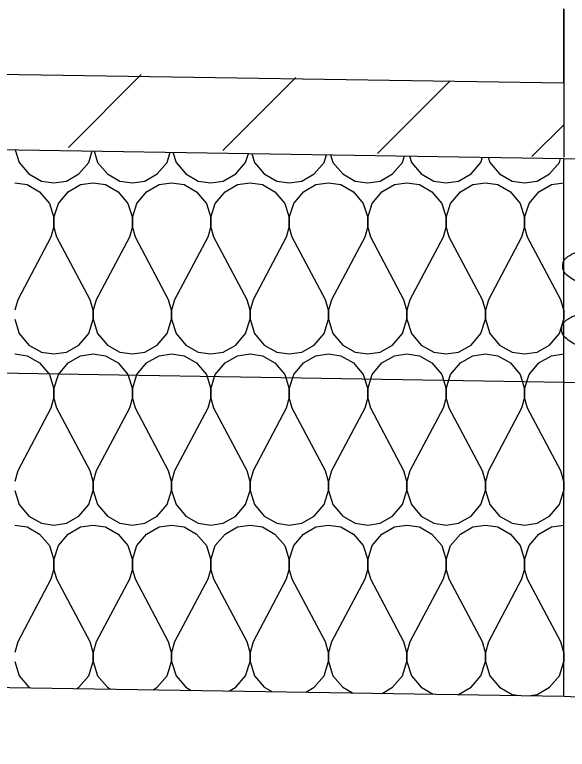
# Model space of a CAD drawing. Extents: x 634177 to 635904, y 289936 to 290970.
# Drawn here: x 635716.531 to 635719.63, y 290454.136 to 290458.257 of the extents above; entities that cross this region are included whole.
import ezdxf

# ---------------------------------------------------------------- set-up
doc = ezdxf.new("R2010")
doc.units = 0
for name, color, linetype in [('Default', 7, 'Continuous'), ('Level 3', 7, 'Continuous'), ('R_Draft', 7, 'Continuous')]:
    doc.layers.add(name, color=color, linetype=linetype)

msp = doc.modelspace()

# ---------------------------------------------------------------- linework, layer by layer
at = {"layer": 'Default'}
for points in [[(635692.1106, 290454.4339), (635705.8606, 290454.65), (635719.6106, 290454.4339)], [(635719.6106, 290454.4339), (635725.5998, 290454.1361)]]:
    msp.add_lwpolyline(points, dxfattribs=at)
at = {"layer": 'Level 3'}
for p, q in [((635719.6106, 290458.2911), (635719.6106, 290457.4578)), ((635719.6106, 290457.8743), (635719.6106, 290458.2911)), ((635702.1107, 290458.1493), (635719.6106, 290457.8743)), ((635702.1107, 290458.1493), (635719.6106, 290457.8743)), ((635716.8319, 290457.5133), (635717.2404, 290457.9217)), ((635717.6985, 290457.496), (635718.1069, 290457.9044)), ((635718.565, 290457.4787), (635718.9735, 290457.8871)), ((635702.1107, 290457.7328), (635721.4856, 290457.4202)), ((635719.4316, 290457.4613), (635719.6106, 290457.6404)), ((635702.1107, 290456.4828), (635722.7356, 290456.1453))]:
    msp.add_line(p, q, dxfattribs=at)
msp.add_lwpolyline([(635719.6106, 290454.4339), (635719.6106, 290457.4505)], dxfattribs=at)
at = {"layer": 'R_Draft'}
for points in [[(635716.5334, 290457.5001), (635716.5556, 290457.4289), (635716.6106, 290457.3639), (635716.6806, 290457.3239), (635716.7506, 290457.3139)], [(635716.7506, 290457.3139), (635716.8206, 290457.3239), (635716.8906, 290457.3639), (635716.9456, 290457.4289), (635716.9657, 290457.4931)], [(635716.9756, 290457.493), (635716.9956, 290457.4289), (635717.0506, 290457.3639), (635717.1206, 290457.3239), (635717.1906, 290457.3139)], [(635717.1906, 290457.3139), (635717.2606, 290457.3239), (635717.3306, 290457.3639), (635717.3856, 290457.4289), (635717.4035, 290457.4861)], [(635717.4178, 290457.4859), (635717.4356, 290457.4289), (635717.4906, 290457.3639), (635717.5606, 290457.3239), (635717.6306, 290457.3139)], [(635717.6306, 290457.3139), (635717.7006, 290457.3239), (635717.7706, 290457.3639), (635717.8256, 290457.4289), (635717.8413, 290457.479)], [(635717.8601, 290457.4787), (635717.8756, 290457.4289), (635717.9306, 290457.3639), (635718.0006, 290457.3239), (635718.0706, 290457.3139)], [(635718.0706, 290457.3139), (635718.1406, 290457.3239), (635718.2106, 290457.3639), (635718.2656, 290457.4289), (635718.2791, 290457.472)], [(635718.3023, 290457.4716), (635718.3156, 290457.4289), (635718.3706, 290457.3639), (635718.4406, 290457.3239), (635718.5106, 290457.3139)], [(635718.5106, 290457.3139), (635718.5806, 290457.3239), (635718.6506, 290457.3639), (635718.7056, 290457.4289), (635718.7169, 290457.4649)], [(635718.7445, 290457.4645), (635718.7556, 290457.4289), (635718.8106, 290457.3639), (635718.8806, 290457.3239), (635718.9506, 290457.3139)], [(635718.9506, 290457.3139), (635719.0206, 290457.3239), (635719.0906, 290457.3639), (635719.1456, 290457.4289), (635719.1547, 290457.4578)], [(635719.1867, 290457.4573), (635719.1956, 290457.4289), (635719.2506, 290457.3639), (635719.3206, 290457.3239), (635719.3906, 290457.3139)], [(635719.3906, 290457.3139), (635719.4606, 290457.3239), (635719.5306, 290457.3639), (635719.5856, 290457.4289), (635719.5925, 290457.4508)], [(635716.5306, 290457.3139), (635716.6006, 290457.3039), (635716.6706, 290457.2639), (635716.7256, 290457.1989), (635716.7506, 290457.1189), (635716.7506, 290457.0689), (635716.7339, 290457.0097), (635716.5474, 290456.6581), (635716.5306, 290456.5989)], [(635716.7506, 290456.3539), (635716.8206, 290456.3639), (635716.8906, 290456.4039), (635716.9456, 290456.4689), (635716.9706, 290456.5489), (635716.9706, 290456.5989), (635716.9539, 290456.6581), (635716.7674, 290457.0097), (635716.7506, 290457.0689), (635716.7506, 290457.1189), (635716.7756, 290457.1989), (635716.8306, 290457.2639), (635716.9006, 290457.3039), (635716.9706, 290457.3139), (635717.0406, 290457.3039), (635717.1106, 290457.2639), (635717.1656, 290457.1989), (635717.1906, 290457.1189), (635717.1906, 290457.0689), (635717.1739, 290457.0097), (635716.9874, 290456.6581), (635716.9706, 290456.5989), (635716.9706, 290456.5489), (635716.9956, 290456.4689), (635717.0506, 290456.4039), (635717.1206, 290456.3639), (635717.1906, 290456.3539)], [(635717.1906, 290456.3539), (635717.2606, 290456.3639), (635717.3306, 290456.4039), (635717.3856, 290456.4689), (635717.4106, 290456.5489), (635717.4106, 290456.5989), (635717.3939, 290456.6581), (635717.2074, 290457.0097), (635717.1906, 290457.0689), (635717.1906, 290457.1189), (635717.2156, 290457.1989), (635717.2706, 290457.2639), (635717.3406, 290457.3039), (635717.4106, 290457.3139), (635717.4806, 290457.3039), (635717.5506, 290457.2639), (635717.6056, 290457.1989), (635717.6306, 290457.1189), (635717.6306, 290457.0689), (635717.6139, 290457.0097), (635717.4274, 290456.6581), (635717.4106, 290456.5989), (635717.4106, 290456.5489), (635717.4356, 290456.4689), (635717.4906, 290456.4039), (635717.5606, 290456.3639), (635717.6306, 290456.3539)], [(635717.6306, 290456.3539), (635717.7006, 290456.3639), (635717.7706, 290456.4039), (635717.8256, 290456.4689), (635717.8506, 290456.5489), (635717.8506, 290456.5989), (635717.8339, 290456.6581), (635717.6474, 290457.0097), (635717.6306, 290457.0689), (635717.6306, 290457.1189), (635717.6556, 290457.1989), (635717.7106, 290457.2639), (635717.7806, 290457.3039), (635717.8506, 290457.3139), (635717.9206, 290457.3039), (635717.9906, 290457.2639), (635718.0456, 290457.1989), (635718.0706, 290457.1189), (635718.0706, 290457.0689), (635718.0539, 290457.0097), (635717.8674, 290456.6581), (635717.8506, 290456.5989), (635717.8506, 290456.5489), (635717.8756, 290456.4689), (635717.9306, 290456.4039), (635718.0006, 290456.3639), (635718.0706, 290456.3539)], [(635718.0706, 290456.3539), (635718.1406, 290456.3639), (635718.2106, 290456.4039), (635718.2656, 290456.4689), (635718.2906, 290456.5489), (635718.2906, 290456.5989), (635718.2739, 290456.6581), (635718.0874, 290457.0097), (635718.0706, 290457.0689), (635718.0706, 290457.1189), (635718.0956, 290457.1989), (635718.1506, 290457.2639), (635718.2206, 290457.3039), (635718.2906, 290457.3139), (635718.3606, 290457.3039), (635718.4306, 290457.2639), (635718.4856, 290457.1989), (635718.5106, 290457.1189), (635718.5106, 290457.0689), (635718.4939, 290457.0097), (635718.3074, 290456.6581), (635718.2906, 290456.5989), (635718.2906, 290456.5489), (635718.3156, 290456.4689), (635718.3706, 290456.4039), (635718.4406, 290456.3639), (635718.5106, 290456.3539)], [(635718.5106, 290456.3539), (635718.5806, 290456.3639), (635718.6506, 290456.4039), (635718.7056, 290456.4689), (635718.7306, 290456.5489), (635718.7306, 290456.5989), (635718.7139, 290456.6581), (635718.5274, 290457.0097), (635718.5106, 290457.0689), (635718.5106, 290457.1189), (635718.5356, 290457.1989), (635718.5906, 290457.2639), (635718.6606, 290457.3039), (635718.7306, 290457.3139), (635718.8006, 290457.3039), (635718.8706, 290457.2639), (635718.9256, 290457.1989), (635718.9506, 290457.1189), (635718.9506, 290457.0689), (635718.9339, 290457.0097), (635718.7474, 290456.6581), (635718.7306, 290456.5989), (635718.7306, 290456.5489), (635718.7556, 290456.4689), (635718.8106, 290456.4039), (635718.8806, 290456.3639), (635718.9506, 290456.3539)], [(635718.9506, 290456.3539), (635719.0206, 290456.3639), (635719.0906, 290456.4039), (635719.1456, 290456.4689), (635719.1706, 290456.5489), (635719.1706, 290456.5989), (635719.1539, 290456.6581), (635718.9674, 290457.0097), (635718.9506, 290457.0689), (635718.9506, 290457.1189), (635718.9756, 290457.1989), (635719.0306, 290457.2639), (635719.1006, 290457.3039), (635719.1706, 290457.3139), (635719.2406, 290457.3039), (635719.3106, 290457.2639), (635719.3656, 290457.1989), (635719.3906, 290457.1189), (635719.3906, 290457.0689), (635719.3739, 290457.0097), (635719.1874, 290456.6581), (635719.1706, 290456.5989), (635719.1706, 290456.5489), (635719.1956, 290456.4689), (635719.2506, 290456.4039), (635719.3206, 290456.3639), (635719.3906, 290456.3539)], [(635719.3906, 290456.3539), (635719.4606, 290456.3639), (635719.5306, 290456.4039), (635719.5856, 290456.4689), (635719.6106, 290456.5489), (635719.6106, 290456.5989), (635719.5939, 290456.6581), (635719.4074, 290457.0097), (635719.3906, 290457.0689), (635719.3906, 290457.1189), (635719.4156, 290457.1989), (635719.4706, 290457.2639), (635719.5406, 290457.3039), (635719.6106, 290457.3139), (635719.6106, 290457.3139)], [(635719.6106, 290456.5989), (635719.6106, 290456.5989), (635719.6106, 290456.5489), (635719.6106, 290456.5489)], [(635716.5306, 290456.5489), (635716.5556, 290456.4689), (635716.6106, 290456.4039), (635716.6806, 290456.3639), (635716.7506, 290456.3539)], [(635716.5306, 290456.3539), (635716.6006, 290456.3439), (635716.6706, 290456.3039), (635716.7256, 290456.2389), (635716.7506, 290456.1589), (635716.7506, 290456.1089), (635716.7339, 290456.0497), (635716.5474, 290455.6981), (635716.5306, 290455.6389)], [(635716.7506, 290455.3939), (635716.8206, 290455.4039), (635716.8906, 290455.4439), (635716.9456, 290455.5089), (635716.9706, 290455.5889), (635716.9706, 290455.6389), (635716.9539, 290455.6981), (635716.7674, 290456.0497), (635716.7506, 290456.1089), (635716.7506, 290456.1589), (635716.7756, 290456.2389), (635716.8306, 290456.3039), (635716.9006, 290456.3439), (635716.9706, 290456.3539), (635717.0406, 290456.3439), (635717.1106, 290456.3039), (635717.1656, 290456.2389), (635717.1906, 290456.1589), (635717.1906, 290456.1089), (635717.1739, 290456.0497), (635716.9874, 290455.6981), (635716.9706, 290455.6389), (635716.9706, 290455.5889), (635716.9956, 290455.5089), (635717.0506, 290455.4439), (635717.1206, 290455.4039), (635717.1906, 290455.3939)], [(635717.1906, 290455.3939), (635717.2606, 290455.4039), (635717.3306, 290455.4439), (635717.3856, 290455.5089), (635717.4106, 290455.5889), (635717.4106, 290455.6389), (635717.3939, 290455.6981), (635717.2074, 290456.0497), (635717.1906, 290456.1089), (635717.1906, 290456.1589), (635717.2156, 290456.2389), (635717.2706, 290456.3039), (635717.3406, 290456.3439), (635717.4106, 290456.3539), (635717.4806, 290456.3439), (635717.5506, 290456.3039), (635717.6056, 290456.2389), (635717.6306, 290456.1589), (635717.6306, 290456.1089), (635717.6139, 290456.0497), (635717.4274, 290455.6981), (635717.4106, 290455.6389), (635717.4106, 290455.5889), (635717.4356, 290455.5089), (635717.4906, 290455.4439), (635717.5606, 290455.4039), (635717.6306, 290455.3939)], [(635717.6306, 290455.3939), (635717.7006, 290455.4039), (635717.7706, 290455.4439), (635717.8256, 290455.5089), (635717.8506, 290455.5889), (635717.8506, 290455.6389), (635717.8339, 290455.6981), (635717.6474, 290456.0497), (635717.6306, 290456.1089), (635717.6306, 290456.1589), (635717.6556, 290456.2389), (635717.7106, 290456.3039), (635717.7806, 290456.3439), (635717.8506, 290456.3539), (635717.9206, 290456.3439), (635717.9906, 290456.3039), (635718.0456, 290456.2389), (635718.0706, 290456.1589), (635718.0706, 290456.1089), (635718.0539, 290456.0497), (635717.8674, 290455.6981), (635717.8506, 290455.6389), (635717.8506, 290455.5889), (635717.8756, 290455.5089), (635717.9306, 290455.4439), (635718.0006, 290455.4039), (635718.0706, 290455.3939)], [(635718.0706, 290455.3939), (635718.1406, 290455.4039), (635718.2106, 290455.4439), (635718.2656, 290455.5089), (635718.2906, 290455.5889), (635718.2906, 290455.6389), (635718.2739, 290455.6981), (635718.0874, 290456.0497), (635718.0706, 290456.1089), (635718.0706, 290456.1589), (635718.0956, 290456.2389), (635718.1506, 290456.3039), (635718.2206, 290456.3439), (635718.2906, 290456.3539), (635718.3606, 290456.3439), (635718.4306, 290456.3039), (635718.4856, 290456.2389), (635718.5106, 290456.1589), (635718.5106, 290456.1089), (635718.4939, 290456.0497), (635718.3074, 290455.6981), (635718.2906, 290455.6389), (635718.2906, 290455.5889), (635718.3156, 290455.5089), (635718.3706, 290455.4439), (635718.4406, 290455.4039), (635718.5106, 290455.3939)], [(635718.5106, 290455.3939), (635718.5806, 290455.4039), (635718.6506, 290455.4439), (635718.7056, 290455.5089), (635718.7306, 290455.5889), (635718.7306, 290455.6389), (635718.7139, 290455.6981), (635718.5274, 290456.0497), (635718.5106, 290456.1089), (635718.5106, 290456.1589), (635718.5356, 290456.2389), (635718.5906, 290456.3039), (635718.6606, 290456.3439), (635718.7306, 290456.3539), (635718.8006, 290456.3439), (635718.8706, 290456.3039), (635718.9256, 290456.2389), (635718.9506, 290456.1589), (635718.9506, 290456.1089), (635718.9339, 290456.0497), (635718.7474, 290455.6981), (635718.7306, 290455.6389), (635718.7306, 290455.5889), (635718.7556, 290455.5089), (635718.8106, 290455.4439), (635718.8806, 290455.4039), (635718.9506, 290455.3939)], [(635718.9506, 290455.3939), (635719.0206, 290455.4039), (635719.0906, 290455.4439), (635719.1456, 290455.5089), (635719.1706, 290455.5889), (635719.1706, 290455.6389), (635719.1539, 290455.6981), (635718.9674, 290456.0497), (635718.9506, 290456.1089), (635718.9506, 290456.1589), (635718.9756, 290456.2389), (635719.0306, 290456.3039), (635719.1006, 290456.3439), (635719.1706, 290456.3539), (635719.2406, 290456.3439), (635719.3106, 290456.3039), (635719.3656, 290456.2389), (635719.3906, 290456.1589), (635719.3906, 290456.1089), (635719.3739, 290456.0497), (635719.1874, 290455.6981), (635719.1706, 290455.6389), (635719.1706, 290455.5889), (635719.1956, 290455.5089), (635719.2506, 290455.4439), (635719.3206, 290455.4039), (635719.3906, 290455.3939)], [(635719.3906, 290455.3939), (635719.4606, 290455.4039), (635719.5306, 290455.4439), (635719.5856, 290455.5089), (635719.6106, 290455.5889), (635719.6106, 290455.6389), (635719.5939, 290455.6981), (635719.4074, 290456.0497), (635719.3906, 290456.1089), (635719.3906, 290456.1589), (635719.4156, 290456.2389), (635719.4706, 290456.3039), (635719.5406, 290456.3439), (635719.6106, 290456.3539), (635719.6106, 290456.3539)], [(635719.6106, 290455.6389), (635719.6106, 290455.6389), (635719.6106, 290455.5889), (635719.6106, 290455.5889)], [(635716.5306, 290455.5889), (635716.5556, 290455.5089), (635716.6106, 290455.4439), (635716.6806, 290455.4039), (635716.7506, 290455.3939)], [(635716.5306, 290455.3939), (635716.6006, 290455.3839), (635716.6706, 290455.3439), (635716.7256, 290455.2789), (635716.7506, 290455.1989), (635716.7506, 290455.1489), (635716.7339, 290455.0897), (635716.5474, 290454.7381), (635716.5306, 290454.6789)], [(635716.8783, 290454.4768), (635716.8906, 290454.4839), (635716.9456, 290454.5489), (635716.9706, 290454.6289), (635716.9706, 290454.6789), (635716.9539, 290454.7381), (635716.7674, 290455.0897), (635716.7506, 290455.1489), (635716.7506, 290455.1989), (635716.7756, 290455.2789), (635716.8306, 290455.3439), (635716.9006, 290455.3839), (635716.9706, 290455.3939), (635717.0406, 290455.3839), (635717.1106, 290455.3439), (635717.1656, 290455.2789), (635717.1906, 290455.1989), (635717.1906, 290455.1489), (635717.1739, 290455.0897), (635716.9874, 290454.7381), (635716.9706, 290454.6789), (635716.9706, 290454.6289), (635716.9956, 290454.5489), (635717.0506, 290454.4839), (635717.0682, 290454.4738)], [(635717.3065, 290454.4701), (635717.3306, 290454.4839), (635717.3856, 290454.5489), (635717.4106, 290454.6289), (635717.4106, 290454.6789), (635717.3939, 290454.7381), (635717.2074, 290455.0897), (635717.1906, 290455.1489), (635717.1906, 290455.1989), (635717.2156, 290455.2789), (635717.2706, 290455.3439), (635717.3406, 290455.3839), (635717.4106, 290455.3939), (635717.4806, 290455.3839), (635717.5506, 290455.3439), (635717.6056, 290455.2789), (635717.6306, 290455.1989), (635717.6306, 290455.1489), (635717.6139, 290455.0897), (635717.4274, 290454.7381), (635717.4106, 290454.6789), (635717.4106, 290454.6289), (635717.4356, 290454.5489), (635717.4906, 290454.4839), (635717.5207, 290454.4667)], [(635717.7347, 290454.4634), (635717.7706, 290454.4839), (635717.8256, 290454.5489), (635717.8506, 290454.6289), (635717.8506, 290454.6789), (635717.8339, 290454.7381), (635717.6474, 290455.0897), (635717.6306, 290455.1489), (635717.6306, 290455.1989), (635717.6556, 290455.2789), (635717.7106, 290455.3439), (635717.7806, 290455.3839), (635717.8506, 290455.3939), (635717.9206, 290455.3839), (635717.9906, 290455.3439), (635718.0456, 290455.2789), (635718.0706, 290455.1989), (635718.0706, 290455.1489), (635718.0539, 290455.0897), (635717.8674, 290454.7381), (635717.8506, 290454.6789), (635717.8506, 290454.6289), (635717.8756, 290454.5489), (635717.9306, 290454.4839), (635717.9731, 290454.4596)], [(635718.1629, 290454.4566), (635718.2106, 290454.4839), (635718.2656, 290454.5489), (635718.2906, 290454.6289), (635718.2906, 290454.6789), (635718.2739, 290454.7381), (635718.0874, 290455.0897), (635718.0706, 290455.1489), (635718.0706, 290455.1989), (635718.0956, 290455.2789), (635718.1506, 290455.3439), (635718.2206, 290455.3839), (635718.2906, 290455.3939), (635718.3606, 290455.3839), (635718.4306, 290455.3439), (635718.4856, 290455.2789), (635718.5106, 290455.1989), (635718.5106, 290455.1489), (635718.4939, 290455.0897), (635718.3074, 290454.7381), (635718.2906, 290454.6789), (635718.2906, 290454.6289), (635718.3156, 290454.5489), (635718.3706, 290454.4839), (635718.4255, 290454.4525)], [(635718.5912, 290454.4499), (635718.6506, 290454.4839), (635718.7056, 290454.5489), (635718.7306, 290454.6289), (635718.7306, 290454.6789), (635718.7139, 290454.7381), (635718.5274, 290455.0897), (635718.5106, 290455.1489), (635718.5106, 290455.1989), (635718.5356, 290455.2789), (635718.5906, 290455.3439), (635718.6606, 290455.3839), (635718.7306, 290455.3939), (635718.8006, 290455.3839), (635718.8706, 290455.3439), (635718.9256, 290455.2789), (635718.9506, 290455.1989), (635718.9506, 290455.1489), (635718.9339, 290455.0897), (635718.7474, 290454.7381), (635718.7306, 290454.6789), (635718.7306, 290454.6289), (635718.7556, 290454.5489), (635718.8106, 290454.4839), (635718.878, 290454.4454)], [(635719.016, 290454.4432), (635719.0206, 290454.4439), (635719.0906, 290454.4839), (635719.1456, 290454.5489), (635719.1706, 290454.6289), (635719.1706, 290454.6789), (635719.1539, 290454.7381), (635718.9674, 290455.0897), (635718.9506, 290455.1489), (635718.9506, 290455.1989), (635718.9756, 290455.2789), (635719.0306, 290455.3439), (635719.1006, 290455.3839), (635719.1706, 290455.3939), (635719.2406, 290455.3839), (635719.3106, 290455.3439), (635719.3656, 290455.2789), (635719.3906, 290455.1989), (635719.3906, 290455.1489), (635719.3739, 290455.0897), (635719.1874, 290454.7381), (635719.1706, 290454.6789), (635719.1706, 290454.6289), (635719.1956, 290454.5489), (635719.2506, 290454.4839), (635719.3206, 290454.4439), (635719.3634, 290454.4378)], [(635719.4124, 290454.437), (635719.4606, 290454.4439), (635719.5306, 290454.4839), (635719.5856, 290454.5489), (635719.6106, 290454.6289), (635719.6106, 290454.6789), (635719.5939, 290454.7381), (635719.4074, 290455.0897), (635719.3906, 290455.1489), (635719.3906, 290455.1989), (635719.4156, 290455.2789), (635719.4706, 290455.3439), (635719.5406, 290455.3839), (635719.6106, 290455.3939), (635719.6106, 290455.3939)], [(635719.6106, 290454.6789), (635719.6106, 290454.6789), (635719.6106, 290454.6289), (635719.6106, 290454.6289)], [(635716.5306, 290454.6289), (635716.5556, 290454.5489), (635716.6106, 290454.4839), (635716.6158, 290454.4809)]]:
    msp.add_lwpolyline(points, dxfattribs=at)
for points in [[(635720.0052, 290456.8815), (635720.014, 290456.8677), (635720.0177, 290456.8552), (635720.0215, 290456.839), (635720.019, 290456.829), (635720.0115, 290456.8127), (635720.0015, 290456.8002), (635719.984, 290456.7865), (635719.9727, 290456.7765), (635719.9627, 290456.7727), (635719.9415, 290456.7615), (635719.904, 290456.7502), (635719.8477, 290456.7402), (635719.7902, 290456.7402), (635719.729, 290456.749), (635719.6677, 290456.769), (635719.6327, 290456.7927), (635719.6102, 290456.8177), (635719.6052, 290456.839), (635719.6052, 290456.8577), (635719.6115, 290456.8777), (635719.619, 290456.8877), (635719.6302, 290456.8977), (635719.6452, 290456.9065), (635719.6627, 290456.9177), (635719.6765, 290456.9227), (635719.704, 290456.9327), (635719.7427, 290456.939), (635719.7965, 290456.9415), (635719.8352, 290456.939), (635719.8752, 290456.9352), (635719.8965, 290456.9302), (635719.9252, 290456.924), (635719.9577, 290456.9127), (635719.9765, 290456.9027), (635719.999, 290456.8865), (635720.009, 290456.8777)], [(635719.9992, 290456.5271), (635720.008, 290456.5134), (635720.0117, 290456.5009), (635720.0155, 290456.4846), (635720.013, 290456.4746), (635720.0055, 290456.4584), (635719.9955, 290456.4459), (635719.978, 290456.4321), (635719.9667, 290456.4221), (635719.9567, 290456.4184), (635719.9355, 290456.4071), (635719.898, 290456.3959), (635719.8418, 290456.3859), (635719.7843, 290456.3859), (635719.723, 290456.3946), (635719.6618, 290456.4146), (635719.6268, 290456.4384), (635719.6043, 290456.4634), (635719.5993, 290456.4846), (635719.5993, 290456.5034), (635719.6055, 290456.5234), (635719.613, 290456.5334), (635719.6243, 290456.5434), (635719.6393, 290456.5521), (635719.6568, 290456.5634), (635719.6705, 290456.5684), (635719.698, 290456.5784), (635719.7368, 290456.5846), (635719.7905, 290456.5871), (635719.8293, 290456.5846), (635719.8693, 290456.5809), (635719.8905, 290456.5759), (635719.9192, 290456.5696), (635719.9517, 290456.5584), (635719.9705, 290456.5484), (635719.993, 290456.5321), (635720.003, 290456.5234)]]:
    msp.add_spline(points, degree=3, dxfattribs=at)

doc.saveas('drawing.dxf')
